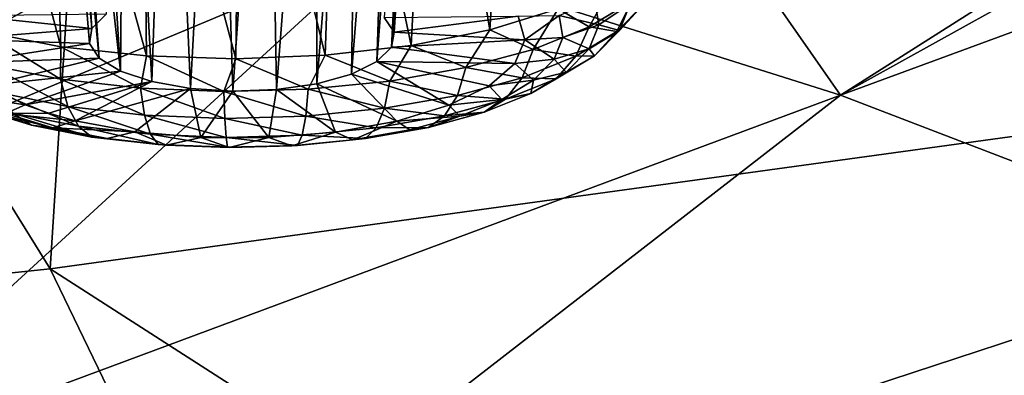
# Model space of a CAD drawing. Header units: metres. Extents: x -106 to 264, y -111 to 81.
# Tile 329 of 549: x 215.44 to 218.66, y 6.64 to 7.8. Entities that reach past the tile are written whole.
import ezdxf

# ---------------------------------------------------------------- set-up
doc = ezdxf.new("R2010")
doc.units = ezdxf.units.M
doc.layers.add('solid_20422013', color=7, linetype='CONTINUOUS')

msp = doc.modelspace()

# ---------------------------------------------------------------- linework, layer by layer
at = {"layer": 'solid_20422013'}
for points in [[(219.206406, 7.491409, 245.361694), (218.762115, 12.291138, 238.403961), (215.844086, 11.795864, 239.781464)], [(215.537689, 6.986169, 246.766953), (215.844086, 11.795864, 239.781464), (212.812897, 11.385986, 240.921783)], [(215.537689, 6.986169, 246.766953), (219.206406, 7.491409, 245.361694), (215.844086, 11.795864, 239.781464)], [(211.754395, 6.58958, 247.870407), (215.537689, 6.986169, 246.766953), (212.812897, 11.385986, 240.921783)], [(216.773666, 9.580389, 177.878464), (216.630066, 7.809467, 177.136871), (216.662292, 7.761291, 177.26683)], [(216.77887, 9.510176, 178.027344), (216.773666, 9.580389, 177.878464), (216.662292, 7.761291, 177.26683)], [(215.526337, 9.458787, 177.872787), (215.674118, 7.773417, 177.211105), (215.564362, 9.530779, 177.728439)], [(215.564362, 9.530779, 177.728439), (215.674118, 7.773417, 177.211105), (215.721939, 7.820611, 177.085648)], [(216.77887, 9.510176, 178.027344), (216.662292, 7.761291, 177.26683), (216.654175, 7.711592, 177.399948)], [(216.74118, 9.437482, 178.171722), (216.77887, 9.510176, 178.027344), (216.654175, 7.711592, 177.399948)], [(215.526337, 9.458787, 177.872787), (215.666, 7.723718, 177.344208), (215.674118, 7.773417, 177.211105)], [(215.531128, 9.388759, 178.021957), (215.666, 7.723718, 177.344208), (215.526337, 9.458787, 177.872787)], [(216.74118, 9.437482, 178.171722), (216.654175, 7.711592, 177.399948), (216.606369, 7.664398, 177.525406)], [(216.662811, 9.367866, 178.30127), (216.74118, 9.437482, 178.171722), (216.606369, 7.664398, 177.525406)], [(215.531128, 9.388759, 178.021957), (215.698242, 7.675541, 177.474182), (215.666, 7.723718, 177.344208)], [(215.578079, 9.325037, 178.165863), (215.698242, 7.675541, 177.474182), (215.531128, 9.388759, 178.021957)], [(216.662811, 9.367866, 178.30127), (216.606369, 7.664398, 177.525406), (216.52272, 7.623532, 177.633041)], [(216.54895, 9.306143, 178.406784), (216.662811, 9.367866, 178.30127), (216.52272, 7.623532, 177.633041)], [(215.578079, 9.325037, 178.165863), (215.768234, 7.63279, 177.590485), (215.698242, 7.675541, 177.474182)], [(215.663788, 9.272286, 178.295074), (215.768234, 7.63279, 177.590485), (215.578079, 9.325037, 178.165863)], [(216.4077, 9.256787, 178.480637), (216.54895, 9.306143, 178.406784), (216.410034, 7.592304, 177.714157)], [(216.54895, 9.306143, 178.406784), (216.52272, 7.623532, 177.633041), (216.410034, 7.592304, 177.714157)], [(215.663788, 9.272286, 178.295074), (215.782394, 9.233371, 178.400726), (215.768234, 7.63279, 177.590485)], [(216.249329, 9.223476, 178.517838), (216.4077, 9.256787, 178.480637), (216.27742, 7.573245, 177.762161)], [(216.4077, 9.256787, 178.480637), (216.410034, 7.592304, 177.714157), (216.27742, 7.573245, 177.762161)], [(215.782394, 9.233371, 178.400726), (215.870285, 7.598927, 177.683716), (215.768234, 7.63279, 177.590485)], [(215.782394, 9.233371, 178.400726), (215.925705, 9.211796, 178.47612), (215.870285, 7.598927, 177.683716)], [(215.925705, 9.211796, 178.47612), (215.996155, 7.576696, 177.746292), (215.870285, 7.598927, 177.683716)], [(215.925705, 9.211796, 178.47612), (216.084854, 9.208017, 178.516052), (215.996155, 7.576696, 177.746292)], [(216.084854, 9.208017, 178.516052), (216.249329, 9.223476, 178.517838), (216.135635, 7.567897, 177.773178)], [(216.249329, 9.223476, 178.517838), (216.27742, 7.573245, 177.762161), (216.135635, 7.567897, 177.773178)], [(216.084854, 9.208017, 178.516052), (216.135635, 7.567897, 177.773178), (215.996155, 7.576696, 177.746292)], [(216.975967, 7.769069, 178.571381), (217.056854, 9.031698, 179.092224), (216.780807, 8.938257, 179.228302)], [(216.975967, 7.769069, 178.571381), (217.199158, 7.837659, 178.392654), (217.056854, 9.031698, 179.092224)], [(216.718384, 7.717552, 178.703491), (216.780807, 8.938257, 179.228302), (216.476868, 8.869982, 179.308838)], [(216.718384, 7.717552, 178.703491), (216.975967, 7.769069, 178.571381), (216.780807, 8.938257, 179.228302)], [(214.534882, 8.86414, 178.939209), (215.561264, 7.892173, 181.183731), (214.734116, 7.7889, 181.248474)], [(215.573212, 7.713188, 178.688293), (215.535965, 8.83603, 179.190567), (215.260559, 8.882573, 179.037796)], [(215.573212, 7.713188, 178.688293), (215.260559, 8.882573, 179.037796), (215.318848, 7.762753, 178.549377)], [(216.437271, 7.685281, 178.783447), (216.476868, 8.869982, 179.308838), (216.15773, 8.828862, 179.329468)], [(216.437271, 7.685281, 178.783447), (216.718384, 7.717552, 178.703491), (216.476868, 8.869982, 179.308838)], [(218.122314, 7.554609, 182.431793), (219.908203, 8.546677, 180.760925), (221.716293, 8.879468, 180.537674)], [(219.505356, 7.022915, 183.908646), (218.122314, 7.554609, 182.431793), (221.716293, 8.879468, 180.537674)], [(215.852356, 7.683052, 178.775681), (215.839218, 8.817439, 179.289215), (215.535965, 8.83603, 179.190567)], [(215.573212, 7.713188, 178.688293), (215.852356, 7.683052, 178.775681), (215.535965, 8.83603, 179.190567)], [(216.14447, 7.673617, 178.807861), (216.15773, 8.828862, 179.329468), (215.839218, 8.817439, 179.289215)], [(216.14447, 7.673617, 178.807861), (216.437271, 7.685281, 178.783447), (216.15773, 8.828862, 179.329468)], [(215.852356, 7.683052, 178.775681), (216.14447, 7.673617, 178.807861), (215.839218, 8.817439, 179.289215)], [(218.122314, 7.554609, 182.431793), (219.59874, 8.493485, 180.796097), (219.908203, 8.546677, 180.760925)], [(218.122314, 7.554609, 182.431793), (217.682297, 8.187461, 180.995316), (219.59874, 8.493485, 180.796097)], [(218.122314, 7.554609, 182.431793), (216.61203, 8.033073, 181.094116), (217.682297, 8.187461, 180.995316)], [(213.390717, 6.685669, 183.384567), (215.561264, 7.892173, 181.183731), (216.61203, 8.033073, 181.094116)], [(214.707458, 6.283401, 184.501923), (213.390717, 6.685669, 183.384567), (216.61203, 8.033073, 181.094116)], [(214.707458, 6.283401, 184.501923), (216.61203, 8.033073, 181.094116), (218.122314, 7.554609, 182.431793)], [(213.390717, 6.685669, 183.384567), (214.734116, 7.7889, 181.248474), (215.561264, 7.892173, 181.183731)], [(217.300247, 7.77811, 178.201813), (217.37854, 7.92043, 178.174866), (217.199158, 7.837659, 178.392654)], [(217.300247, 7.77811, 178.201813), (217.439774, 7.862358, 177.979126), (217.37854, 7.92043, 178.174866)], [(217.202408, 7.815653, 177.157227), (217.318497, 7.86528, 177.156036), (217.332001, 7.785451, 177.370468)], [(217.391281, 7.763199, 177.917847), (217.439774, 7.862358, 177.979126), (217.300247, 7.77811, 178.201813)], [(217.332001, 7.785451, 177.370468), (217.318497, 7.86528, 177.156036), (217.434158, 7.853443, 177.400116)], [(217.391281, 7.763199, 177.917847), (217.478195, 7.851432, 177.683228), (217.439774, 7.862358, 177.979126)], [(217.116959, 7.704634, 178.394577), (217.199158, 7.837659, 178.392654), (216.975967, 7.769069, 178.571381)], [(217.116959, 7.704634, 178.394577), (217.300247, 7.77811, 178.201813), (217.199158, 7.837659, 178.392654)], [(217.332001, 7.785451, 177.370468), (217.434158, 7.853443, 177.400116), (217.400009, 7.766886, 177.631485)], [(217.400009, 7.766886, 177.631485), (217.478195, 7.851432, 177.683228), (217.391281, 7.763199, 177.917847)], [(217.400009, 7.766886, 177.631485), (217.434158, 7.853443, 177.400116), (217.478195, 7.851432, 177.683228)], [(215.674118, 7.773417, 177.211105), (215.238556, 7.738017, 177.278793), (215.271042, 7.815376, 177.072067)], [(215.721939, 7.820611, 177.085648), (215.674118, 7.773417, 177.211105), (215.271042, 7.815376, 177.072067)], [(216.662292, 7.761291, 177.26683), (216.630066, 7.809467, 177.136871), (217.068604, 7.813267, 177.119949)], [(216.662292, 7.761291, 177.26683), (217.068604, 7.813267, 177.119949), (217.089844, 7.735845, 177.32811)], [(217.089844, 7.735845, 177.32811), (217.068604, 7.813267, 177.119949), (217.202408, 7.815653, 177.157227)], [(217.089844, 7.735845, 177.32811), (217.202408, 7.815653, 177.157227), (217.214554, 7.743874, 177.350037)], [(217.214554, 7.743874, 177.350037), (217.202408, 7.815653, 177.157227), (217.332001, 7.785451, 177.370468)], [(215.674118, 7.773417, 177.211105), (215.666, 7.723718, 177.344208), (215.238556, 7.738017, 177.278793)], [(215.572113, 7.607248, 178.619492), (215.573212, 7.713188, 178.688293), (215.318848, 7.762753, 178.549377)], [(215.33403, 7.654161, 178.488068), (215.572113, 7.607248, 178.619492), (215.318848, 7.762753, 178.549377)], [(216.654175, 7.711592, 177.399948), (216.662292, 7.761291, 177.26683), (217.089844, 7.735845, 177.32811)], [(216.896942, 7.644752, 178.550034), (216.975967, 7.769069, 178.571381), (216.718384, 7.717552, 178.703491)], [(216.896942, 7.644752, 178.550034), (217.116959, 7.704634, 178.394577), (216.975967, 7.769069, 178.571381)], [(217.257156, 7.682209, 178.131927), (217.300247, 7.77811, 178.201813), (217.116959, 7.704634, 178.394577)], [(217.214554, 7.743874, 177.350037), (217.332001, 7.785451, 177.370468), (217.300598, 7.705892, 177.583115)], [(217.257156, 7.682209, 178.131927), (217.391281, 7.763199, 177.917847), (217.300247, 7.77811, 178.201813)], [(217.318314, 7.683949, 177.852005), (217.391281, 7.763199, 177.917847), (217.257156, 7.682209, 178.131927)], [(217.300598, 7.705892, 177.583115), (217.332001, 7.785451, 177.370468), (217.400009, 7.766886, 177.631485)], [(217.300598, 7.705892, 177.583115), (217.400009, 7.766886, 177.631485), (217.318314, 7.683949, 177.852005)], [(217.318314, 7.683949, 177.852005), (217.400009, 7.766886, 177.631485), (217.391281, 7.763199, 177.917847)], [(215.666, 7.723718, 177.344208), (215.259796, 7.660595, 177.486938), (215.238556, 7.738017, 177.278793)], [(216.654175, 7.711592, 177.399948), (217.089844, 7.735845, 177.32811), (217.057373, 7.658487, 177.534821)], [(217.057373, 7.658487, 177.534821), (217.089844, 7.735845, 177.32811), (217.186325, 7.672338, 177.541245)], [(217.089844, 7.735845, 177.32811), (217.214554, 7.743874, 177.350037), (217.186325, 7.672338, 177.541245)], [(217.186325, 7.672338, 177.541245), (217.214554, 7.743874, 177.350037), (217.300598, 7.705892, 177.583115)], [(215.666, 7.723718, 177.344208), (215.698242, 7.675541, 177.474182), (215.259796, 7.660595, 177.486938)], [(215.572113, 7.607248, 178.619492), (215.83284, 7.577672, 178.704941), (215.573212, 7.713188, 178.688293)], [(215.83284, 7.577672, 178.704941), (215.852356, 7.683052, 178.775681), (215.573212, 7.713188, 178.688293)], [(216.648666, 7.600767, 178.66217), (216.718384, 7.717552, 178.703491), (216.437271, 7.685281, 178.783447)], [(216.606369, 7.664398, 177.525406), (216.654175, 7.711592, 177.399948), (217.057373, 7.658487, 177.534821)], [(216.648666, 7.600767, 178.66217), (216.896942, 7.644752, 178.550034), (216.718384, 7.717552, 178.703491)], [(217.080948, 7.611574, 178.31723), (217.116959, 7.704634, 178.394577), (216.896942, 7.644752, 178.550034)], [(217.080948, 7.611574, 178.31723), (217.257156, 7.682209, 178.131927), (217.116959, 7.704634, 178.394577)], [(217.186325, 7.672338, 177.541245), (217.300598, 7.705892, 177.583115), (217.225525, 7.629661, 177.785812)], [(217.225525, 7.629661, 177.785812), (217.300598, 7.705892, 177.583115), (217.318314, 7.683949, 177.852005)], [(215.698242, 7.675541, 177.474182), (215.333557, 7.587605, 177.684448), (215.259796, 7.660595, 177.486938)], [(215.698242, 7.675541, 177.474182), (215.768234, 7.63279, 177.590485), (215.333557, 7.587605, 177.684448)], [(215.83284, 7.577672, 178.704941), (216.106186, 7.566569, 178.74115), (215.852356, 7.683052, 178.775681)], [(216.106186, 7.566569, 178.74115), (216.14447, 7.673617, 178.807861), (215.852356, 7.683052, 178.775681)], [(216.106186, 7.566569, 178.74115), (216.381653, 7.574368, 178.7267), (216.14447, 7.673617, 178.807861)], [(216.381653, 7.574368, 178.7267), (216.437271, 7.685281, 178.783447), (216.14447, 7.673617, 178.807861)], [(216.381653, 7.574368, 178.7267), (216.648666, 7.600767, 178.66217), (216.437271, 7.685281, 178.783447)], [(216.52272, 7.623532, 177.633041), (216.606369, 7.664398, 177.525406), (216.841751, 7.521657, 177.896759)], [(216.606369, 7.664398, 177.525406), (217.057373, 7.658487, 177.534821), (216.973038, 7.585682, 177.728119)], [(216.606369, 7.664398, 177.525406), (216.973038, 7.585682, 177.728119), (216.841751, 7.521657, 177.896759)], [(217.057373, 7.658487, 177.534821), (217.186325, 7.672338, 177.541245), (217.118805, 7.603795, 177.723495)], [(217.19223, 7.607821, 178.053238), (217.257156, 7.682209, 178.131927), (217.080948, 7.611574, 178.31723)], [(217.118805, 7.603795, 177.723495), (217.186325, 7.672338, 177.541245), (217.225525, 7.629661, 177.785812)], [(217.19223, 7.607821, 178.053238), (217.318314, 7.683949, 177.852005), (217.257156, 7.682209, 178.131927)], [(217.225525, 7.629661, 177.785812), (217.318314, 7.683949, 177.852005), (217.19223, 7.607821, 178.053238)], [(215.768234, 7.63279, 177.590485), (215.455521, 7.523283, 177.859833), (215.333557, 7.587605, 177.684448)], [(215.595825, 7.517953, 178.533447), (215.572113, 7.607248, 178.619492), (215.33403, 7.654161, 178.488068)], [(215.366959, 7.563052, 178.407104), (215.595825, 7.517953, 178.533447), (215.33403, 7.654161, 178.488068)], [(215.768234, 7.63279, 177.590485), (215.870285, 7.598927, 177.683716), (215.455521, 7.523283, 177.859833)], [(216.869446, 7.554008, 178.466675), (216.896942, 7.644752, 178.550034), (216.648666, 7.600767, 178.66217)], [(216.869446, 7.554008, 178.466675), (217.080948, 7.611574, 178.31723), (216.896942, 7.644752, 178.550034)], [(216.973038, 7.585682, 177.728119), (217.057373, 7.658487, 177.534821), (217.118805, 7.603795, 177.723495)], [(215.870285, 7.598927, 177.683716), (215.533081, 7.495372, 177.936508), (215.455521, 7.523283, 177.859833)], [(215.870285, 7.598927, 177.683716), (215.61998, 7.471032, 178.003845), (215.533081, 7.495372, 177.936508)], [(215.846466, 7.48952, 178.615601), (215.83284, 7.577672, 178.704941), (215.572113, 7.607248, 178.619492)], [(215.595825, 7.517953, 178.533447), (215.846466, 7.48952, 178.615601), (215.572113, 7.607248, 178.619492)], [(215.996155, 7.576696, 177.746292), (215.61998, 7.471032, 178.003845), (215.870285, 7.598927, 177.683716)], [(216.630753, 7.511723, 178.574478), (216.648666, 7.600767, 178.66217), (216.381653, 7.574368, 178.7267)], [(216.410034, 7.592304, 177.714157), (216.52272, 7.623532, 177.633041), (216.671127, 7.470129, 178.03096)], [(216.52272, 7.623532, 177.633041), (216.841751, 7.521657, 177.896759), (216.671127, 7.470129, 178.03096)], [(216.630753, 7.511723, 178.574478), (216.869446, 7.554008, 178.466675), (216.648666, 7.600767, 178.66217)], [(217.026611, 7.541425, 178.227432), (217.080948, 7.611574, 178.31723), (216.869446, 7.554008, 178.466675)], [(216.973038, 7.585682, 177.728119), (217.118805, 7.603795, 177.723495), (217.014618, 7.540877, 177.889801)], [(217.014618, 7.540877, 177.889801), (217.118805, 7.603795, 177.723495), (217.109634, 7.559687, 177.970779)], [(217.026611, 7.541425, 178.227432), (217.19223, 7.607821, 178.053238), (217.080948, 7.611574, 178.31723)], [(217.109634, 7.559687, 177.970779), (217.19223, 7.607821, 178.053238), (217.026611, 7.541425, 178.227432)], [(217.109634, 7.559687, 177.970779), (217.225525, 7.629661, 177.785812), (217.19223, 7.607821, 178.053238)], [(217.118805, 7.603795, 177.723495), (217.225525, 7.629661, 177.785812), (217.109634, 7.559687, 177.970779)], [(215.333557, 7.587605, 177.684448), (215.455521, 7.523283, 177.859833), (215.267746, 7.551394, 177.820557)], [(215.996155, 7.576696, 177.746292), (215.814957, 7.434653, 178.106003), (215.61998, 7.471032, 178.003845)], [(215.996155, 7.576696, 177.746292), (216.030197, 7.415821, 178.16156), (215.814957, 7.434653, 178.106003)], [(216.109253, 7.478847, 178.650406), (216.106186, 7.566569, 178.74115), (215.83284, 7.577672, 178.704941)], [(215.846466, 7.48952, 178.615601), (216.109253, 7.478847, 178.650406), (215.83284, 7.577672, 178.704941)], [(215.996155, 7.576696, 177.746292), (216.135635, 7.567897, 177.773178), (216.030197, 7.415821, 178.16156)], [(216.135635, 7.567897, 177.773178), (216.253235, 7.415629, 178.167313), (216.030197, 7.415821, 178.16156)], [(216.374069, 7.486344, 178.63652), (216.381653, 7.574368, 178.7267), (216.106186, 7.566569, 178.74115)], [(216.109253, 7.478847, 178.650406), (216.374069, 7.486344, 178.63652), (216.106186, 7.566569, 178.74115)], [(216.135635, 7.567897, 177.773178), (216.27742, 7.573245, 177.762161), (216.253235, 7.415629, 178.167313)], [(216.27742, 7.573245, 177.762161), (216.471085, 7.434089, 178.122925), (216.253235, 7.415629, 178.167313)], [(216.27742, 7.573245, 177.762161), (216.410034, 7.592304, 177.714157), (216.471085, 7.434089, 178.122925)], [(216.374069, 7.486344, 178.63652), (216.630753, 7.511723, 178.574478), (216.381653, 7.574368, 178.7267)], [(216.410034, 7.592304, 177.714157), (216.671127, 7.470129, 178.03096), (216.471085, 7.434089, 178.122925)], [(216.841751, 7.521657, 177.896759), (216.973038, 7.585682, 177.728119), (217.014618, 7.540877, 177.889801)], [(215.919296, 5.84493, 185.719833), (214.707458, 6.283401, 184.501923), (218.122314, 7.554609, 182.431793)], [(215.22908, 7.552246, 178.156174), (215.476532, 7.456738, 178.208542), (215.415482, 7.495816, 178.311905)], [(215.305191, 7.508605, 178.065399), (215.476532, 7.456738, 178.208542), (215.22908, 7.552246, 178.156174)], [(215.455521, 7.523283, 177.859833), (215.392151, 7.494947, 177.974884), (215.267746, 7.551394, 177.820557)], [(215.630615, 7.453423, 178.430664), (215.595825, 7.517953, 178.533447), (215.366959, 7.563052, 178.407104)], [(215.415482, 7.495816, 178.311905), (215.630615, 7.453423, 178.430664), (215.366959, 7.563052, 178.407104)], [(215.919296, 5.84493, 185.719833), (218.122314, 7.554609, 182.431793), (219.505356, 7.022915, 183.908646)], [(216.827789, 7.487313, 178.367889), (216.869446, 7.554008, 178.466675), (216.630753, 7.511723, 178.574478)], [(216.827789, 7.487313, 178.367889), (217.026611, 7.541425, 178.227432), (216.869446, 7.554008, 178.466675)], [(216.957397, 7.498659, 178.13089), (217.026611, 7.541425, 178.227432), (216.827789, 7.487313, 178.367889)], [(216.841751, 7.521657, 177.896759), (217.014618, 7.540877, 177.889801), (216.877731, 7.486004, 178.033768)], [(216.877731, 7.486004, 178.033768), (217.014618, 7.540877, 177.889801), (216.957397, 7.498659, 178.13089)], [(216.957397, 7.498659, 178.13089), (217.109634, 7.559687, 177.970779), (217.026611, 7.541425, 178.227432)], [(217.014618, 7.540877, 177.889801), (217.109634, 7.559687, 177.970779), (216.957397, 7.498659, 178.13089)], [(215.305191, 7.508605, 178.065399), (215.546204, 7.44831, 178.103592), (215.476532, 7.456738, 178.208542)], [(215.392151, 7.494947, 177.974884), (215.546204, 7.44831, 178.103592), (215.305191, 7.508605, 178.065399)], [(215.455521, 7.523283, 177.859833), (215.533081, 7.495372, 177.936508), (215.392151, 7.494947, 177.974884)], [(215.866226, 7.426697, 178.507889), (215.846466, 7.48952, 178.615601), (215.595825, 7.517953, 178.533447)], [(215.630615, 7.453423, 178.430664), (215.866226, 7.426697, 178.507889), (215.595825, 7.517953, 178.533447)], [(216.603439, 7.447567, 178.469223), (216.630753, 7.511723, 178.574478), (216.374069, 7.486344, 178.63652)], [(216.603439, 7.447567, 178.469223), (216.827789, 7.487313, 178.367889), (216.630753, 7.511723, 178.574478)], [(216.671127, 7.470129, 178.03096), (216.841751, 7.521657, 177.896759), (216.877731, 7.486004, 178.033768)], [(215.533081, 7.495372, 177.936508), (215.61998, 7.471032, 178.003845), (215.392151, 7.494947, 177.974884)], [(215.392151, 7.494947, 177.974884), (215.61998, 7.471032, 178.003845), (215.546204, 7.44831, 178.103592)], [(215.674271, 7.417772, 178.317688), (215.630615, 7.453423, 178.430664), (215.415482, 7.495816, 178.311905)], [(215.476532, 7.456738, 178.208542), (215.674271, 7.417772, 178.317688), (215.415482, 7.495816, 178.311905)], [(215.537689, 6.986169, 246.766953), (222.055222, 2.794647, 250.909988), (219.206406, 7.491409, 245.361694)], [(215.61998, 7.471032, 178.003845), (215.814957, 7.434653, 178.106003), (215.546204, 7.44831, 178.103592)], [(216.113235, 7.416665, 178.540588), (216.109253, 7.478847, 178.650406), (215.846466, 7.48952, 178.615601)], [(215.866226, 7.426697, 178.507889), (216.113235, 7.416665, 178.540588), (215.846466, 7.48952, 178.615601)], [(216.362152, 7.423711, 178.527542), (216.374069, 7.486344, 178.63652), (216.109253, 7.478847, 178.650406)], [(216.113235, 7.416665, 178.540588), (216.362152, 7.423711, 178.527542), (216.109253, 7.478847, 178.650406)], [(216.362152, 7.423711, 178.527542), (216.603439, 7.447567, 178.469223), (216.374069, 7.486344, 178.63652)], [(216.471085, 7.434089, 178.122925), (216.671127, 7.470129, 178.03096), (216.528, 7.408434, 178.233597)], [(216.671127, 7.470129, 178.03096), (216.713409, 7.441283, 178.149857), (216.528, 7.408434, 178.233597)], [(216.774658, 7.448923, 178.259995), (216.827789, 7.487313, 178.367889), (216.603439, 7.447567, 178.469223)], [(216.671127, 7.470129, 178.03096), (216.877731, 7.486004, 178.033768), (216.713409, 7.441283, 178.149857)], [(216.713409, 7.441283, 178.149857), (216.877731, 7.486004, 178.033768), (216.774658, 7.448923, 178.259995)], [(216.774658, 7.448923, 178.259995), (216.957397, 7.498659, 178.13089), (216.827789, 7.487313, 178.367889)], [(216.877731, 7.486004, 178.033768), (216.957397, 7.498659, 178.13089), (216.774658, 7.448923, 178.259995)], [(215.723999, 7.413274, 178.201736), (215.674271, 7.417772, 178.317688), (215.476532, 7.456738, 178.208542)], [(215.546204, 7.44831, 178.103592), (215.723999, 7.413274, 178.201736), (215.476532, 7.456738, 178.208542)], [(215.814957, 7.434653, 178.106003), (215.723999, 7.413274, 178.201736), (215.546204, 7.44831, 178.103592)], [(215.890823, 7.393207, 178.388672), (215.866226, 7.426697, 178.507889), (215.630615, 7.453423, 178.430664)], [(215.674271, 7.417772, 178.317688), (215.890823, 7.393207, 178.388672), (215.630615, 7.453423, 178.430664)], [(216.568436, 7.412389, 178.353134), (216.603439, 7.447567, 178.469223), (216.362152, 7.423711, 178.527542)], [(216.528, 7.408434, 178.233597), (216.713409, 7.441283, 178.149857), (216.568436, 7.412389, 178.353134)], [(216.568436, 7.412389, 178.353134), (216.774658, 7.448923, 178.259995), (216.603439, 7.447567, 178.469223)], [(216.713409, 7.441283, 178.149857), (216.774658, 7.448923, 178.259995), (216.568436, 7.412389, 178.353134)], [(215.918716, 7.391186, 178.265549), (215.890823, 7.393207, 178.388672), (215.674271, 7.417772, 178.317688)], [(215.723999, 7.413274, 178.201736), (215.918716, 7.391186, 178.265549), (215.674271, 7.417772, 178.317688)], [(215.814957, 7.434653, 178.106003), (215.918716, 7.391186, 178.265549), (215.723999, 7.413274, 178.201736)], [(215.814957, 7.434653, 178.106003), (216.030197, 7.415821, 178.16156), (215.918716, 7.391186, 178.265549)], [(216.117859, 7.383986, 178.418732), (216.113235, 7.416665, 178.540588), (215.866226, 7.426697, 178.507889)], [(215.890823, 7.393207, 178.388672), (216.117859, 7.383986, 178.418732), (215.866226, 7.426697, 178.507889)], [(216.030197, 7.415821, 178.16156), (216.122864, 7.382895, 178.292587), (215.918716, 7.391186, 178.265549)], [(216.030197, 7.415821, 178.16156), (216.253235, 7.415629, 178.167313), (216.122864, 7.382895, 178.292587)], [(216.346664, 7.390463, 178.406738), (216.362152, 7.423711, 178.527542), (216.113235, 7.416665, 178.540588)], [(216.117859, 7.383986, 178.418732), (216.346664, 7.390463, 178.406738), (216.113235, 7.416665, 178.540588)], [(216.253235, 7.415629, 178.167313), (216.328583, 7.388719, 178.281799), (216.122864, 7.382895, 178.292587)], [(216.253235, 7.415629, 178.167313), (216.471085, 7.434089, 178.122925), (216.328583, 7.388719, 178.281799)], [(216.471085, 7.434089, 178.122925), (216.528, 7.408434, 178.233597), (216.328583, 7.388719, 178.281799)], [(216.328583, 7.388719, 178.281799), (216.528, 7.408434, 178.233597), (216.346664, 7.390463, 178.406738)], [(216.346664, 7.390463, 178.406738), (216.568436, 7.412389, 178.353134), (216.362152, 7.423711, 178.527542)], [(216.528, 7.408434, 178.233597), (216.568436, 7.412389, 178.353134), (216.346664, 7.390463, 178.406738)], [(216.122864, 7.382895, 178.292587), (216.117859, 7.383986, 178.418732), (215.890823, 7.393207, 178.388672)], [(215.918716, 7.391186, 178.265549), (216.122864, 7.382895, 178.292587), (215.890823, 7.393207, 178.388672)], [(216.328583, 7.388719, 178.281799), (216.346664, 7.390463, 178.406738), (216.117859, 7.383986, 178.418732)], [(216.122864, 7.382895, 178.292587), (216.328583, 7.388719, 178.281799), (216.117859, 7.383986, 178.418732)], [(217.017578, 5.373385, 187.029617), (215.919296, 5.84493, 185.719833), (219.505356, 7.022915, 183.908646)], [(217.017578, 5.373385, 187.029617), (219.505356, 7.022915, 183.908646), (220.752853, 6.454049, 185.488739)], [(211.754395, 6.58958, 247.870407), (217.83812, 2.220667, 252.506287), (215.537689, 6.986169, 246.766953)], [(215.537689, 6.986169, 246.766953), (217.83812, 2.220667, 252.506287), (222.055222, 2.794647, 250.909988)]]:
    msp.add_3dface(points, dxfattribs=at)

doc.saveas('drawing.dxf')
